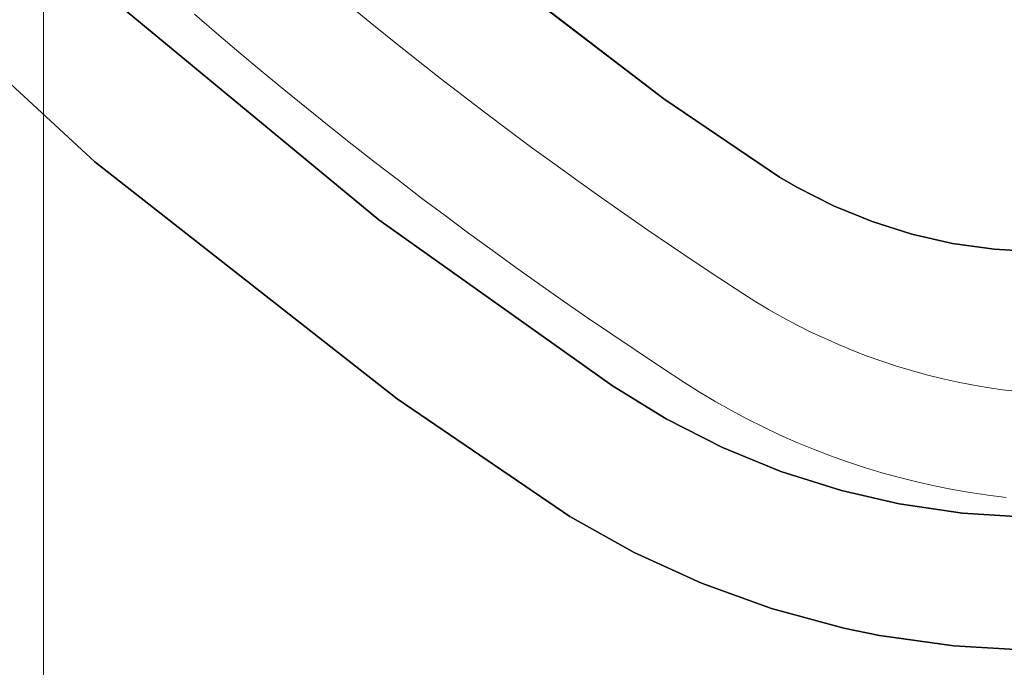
# Model space of a CAD drawing. Header units: inches. Extents: x -412 to -304, y -62 to 18.
# Tile 596 of 656: x -359.898 to -359.315, y -6.335 to -5.952. Entities that reach past the tile are written whole.
import ezdxf

# ---------------------------------------------------------------- set-up
doc = ezdxf.new("R2010")
doc.units = ezdxf.units.IN
doc.header["$LTSCALE"] = 32
doc.header["$MEASUREMENT"] = 0
for name, color, linetype, lineweight in [('Black', 7, 'Continuous', 18), ('DashLine', 7, 'Continuous', 13), ('Drawing', 7, 'Continuous', 18), ('Metal_MP', 7, 'Continuous', 5), ('None', 7, 'Continuous', 18), ('Plastic-MPWireManager', 7, 'Continuous', 25), ('SolidLine', 7, 'Continuous', 15), ('TIMotion-Frame', 7, 'Continuous', 18), ('Wood_1-H', 7, 'Continuous', 13)]:
    doc.layers.add(name, color=color, linetype=linetype, lineweight=lineweight)

# ---------------------------------------------------------------- blocks, each defined once
blk = doc.blocks.new('Group-20')
at = {"layer": 'Black'}
for points in [[(-34.54794, 16.53613, 28.9791), (34.54794, 16.53613, 28.9791), (34.54794, -16.53613, 28.9791), (-34.54794, -16.53613, 28.9791)], [(-34.54794, 16.53613, 27.70079), (34.54794, 16.53613, 27.70079), (34.54794, -16.53613, 27.70079), (-34.54794, -16.53613, 27.70079)]]:
    blk.add_3dface(points, dxfattribs=at)
at = {"layer": 'Wood_1-H'}
for points in [[(-35.96494, 17.95313, 28.99879), (35.96494, 17.95313, 28.99879), (35.96494, -17.95313, 28.99879), (-35.96494, -17.95313, 28.99879)], [(-35.96494, 17.95313, 28.9791), (35.96494, 17.95313, 28.9791), (35.96494, -17.95313, 28.9791), (-35.96494, -17.95313, 28.9791)]]:
    blk.add_3dface(points, dxfattribs=at)
blk = doc.blocks.new('MPHtAdjLegCoverPower (3D)')
at = {"layer": 'Metal_MP'}
for points, invisible_edges in [([(-1.65461, -1.97482, 23.83612), (-1.66858, -2.04513, 23.83612), (-1.72154, -2.00049, 23.83612), (-1.65461, -1.97482, 23.83612)], 15), ([(-1.65461, -1.97482, 2.26132), (-1.66858, -2.04513, 2.26132), (-1.72154, -2.00049, 2.26132), (-1.65461, -1.97482, 2.26132)], 15), ([(-1.65461, -1.97482, 23.83612), (-1.64165, -1.98567, 23.83612), (-1.66858, -2.04513, 23.83612), (-1.65461, -1.97482, 23.83612)], 14), ([(-1.65461, -1.97482, 2.26132), (-1.64165, -1.98567, 2.26132), (-1.66858, -2.04513, 2.26132), (-1.65461, -1.97482, 2.26132)], 14), ([(-1.64165, -1.98567, 23.83612), (-1.62862, -1.99644, 23.83612), (-1.66858, -2.04513, 23.83612), (-1.64165, -1.98567, 23.83612)], 14), ([(-1.64165, -1.98567, 2.26132), (-1.62862, -1.99644, 2.26132), (-1.66858, -2.04513, 2.26132), (-1.64165, -1.98567, 2.26132)], 14), ([(-1.62862, -1.99644, 23.83612), (-1.61552, -2.00712, 23.83612), (-1.66858, -2.04513, 23.83612), (-1.62862, -1.99644, 23.83612)], 14), ([(-1.62862, -1.99644, 2.26132), (-1.61552, -2.00712, 2.26132), (-1.66858, -2.04513, 2.26132), (-1.62862, -1.99644, 2.26132)], 14), ([(-1.69521, -2.02299, 23.83612), (-1.70841, -2.01178, 23.83612), (-1.72154, -2.00049, 23.83612), (-1.69521, -2.02299, 23.83612)], 12), ([(-1.66858, -2.04513, 23.83612), (-1.69521, -2.02299, 23.83612), (-1.72154, -2.00049, 23.83612), (-1.66858, -2.04513, 23.83612)], 15), ([(-1.69521, -2.02299, 2.26132), (-1.70841, -2.01178, 2.26132), (-1.72154, -2.00049, 2.26132), (-1.69521, -2.02299, 2.26132)], 12), ([(-1.66858, -2.04513, 2.26132), (-1.69521, -2.02299, 2.26132), (-1.72154, -2.00049, 2.26132), (-1.66858, -2.04513, 2.26132)], 15), ([(-1.61552, -2.00712, 23.83612), (-1.60235, -2.01771, 23.83612), (-1.66858, -2.04513, 23.83612), (-1.61552, -2.00712, 23.83612)], 14), ([(-1.61552, -2.00712, 2.26132), (-1.60235, -2.01771, 2.26132), (-1.66858, -2.04513, 2.26132), (-1.61552, -2.00712, 2.26132)], 14), ([(-1.60235, -2.01771, 23.83612), (-1.6281, -2.07769, 23.83612), (-1.66858, -2.04513, 23.83612), (-1.60235, -2.01771, 23.83612)], 15), ([(-1.60235, -2.01771, 2.26132), (-1.6281, -2.07769, 2.26132), (-1.66858, -2.04513, 2.26132), (-1.60235, -2.01771, 2.26132)], 15), ([(-1.60235, -2.01771, 23.83612), (-1.5891, -2.02822, 23.83612), (-1.6281, -2.07769, 23.83612), (-1.60235, -2.01771, 23.83612)], 14), ([(-1.60235, -2.01771, 2.26132), (-1.5891, -2.02822, 2.26132), (-1.6281, -2.07769, 2.26132), (-1.60235, -2.01771, 2.26132)], 14), ([(-1.66858, -2.04513, 23.83612), (-1.68193, -2.0341, 23.83612), (-1.69521, -2.02299, 23.83612), (-1.66858, -2.04513, 23.83612)], 12), ([(-1.66858, -2.04513, 2.26132), (-1.68193, -2.0341, 2.26132), (-1.69521, -2.02299, 2.26132), (-1.66858, -2.04513, 2.26132)], 12), ([(-1.5891, -2.02822, 23.83612), (-1.5758, -2.03864, 23.83612), (-1.6281, -2.07769, 23.83612), (-1.5891, -2.02822, 23.83612)], 14), ([(-1.5891, -2.02822, 2.26132), (-1.5758, -2.03864, 2.26132), (-1.6281, -2.07769, 2.26132), (-1.5891, -2.02822, 2.26132)], 14), ([(-1.5758, -2.03864, 23.83612), (-1.58699, -2.10945, 23.83612), (-1.6281, -2.07769, 23.83612), (-1.5758, -2.03864, 23.83612)], 15), ([(-1.5758, -2.03864, 2.26132), (-1.58699, -2.10945, 2.26132), (-1.6281, -2.07769, 2.26132), (-1.5758, -2.03864, 2.26132)], 15), ([(-1.5758, -2.03864, 23.83612), (-1.56242, -2.04898, 23.83612), (-1.58699, -2.10945, 23.83612), (-1.5758, -2.03864, 23.83612)], 14), ([(-1.5758, -2.03864, 2.26132), (-1.56242, -2.04898, 2.26132), (-1.58699, -2.10945, 2.26132), (-1.5758, -2.03864, 2.26132)], 14), ([(-1.64167, -2.06692, 23.83612), (-1.65516, -2.05607, 23.83612), (-1.66858, -2.04513, 23.83612), (-1.64167, -2.06692, 23.83612)], 12), ([(-1.6281, -2.07769, 23.83612), (-1.64167, -2.06692, 23.83612), (-1.66858, -2.04513, 23.83612), (-1.6281, -2.07769, 23.83612)], 14), ([(-1.64167, -2.06692, 2.26132), (-1.65516, -2.05607, 2.26132), (-1.66858, -2.04513, 2.26132), (-1.64167, -2.06692, 2.26132)], 12), ([(-1.6281, -2.07769, 2.26132), (-1.64167, -2.06692, 2.26132), (-1.66858, -2.04513, 2.26132), (-1.6281, -2.07769, 2.26132)], 14), ([(-1.56242, -2.04898, 23.83612), (-1.54898, -2.05922, 23.83612), (-1.58699, -2.10945, 23.83612), (-1.56242, -2.04898, 23.83612)], 14), ([(-1.56242, -2.04898, 2.26132), (-1.54898, -2.05922, 2.26132), (-1.58699, -2.10945, 2.26132), (-1.56242, -2.04898, 2.26132)], 14), ([(-1.54898, -2.05922, 23.83612), (-1.53546, -2.06938, 23.83612), (-1.58699, -2.10945, 23.83612), (-1.54898, -2.05922, 23.83612)], 14), ([(-1.54898, -2.05922, 2.26132), (-1.53546, -2.06938, 2.26132), (-1.58699, -2.10945, 2.26132), (-1.54898, -2.05922, 2.26132)], 14), ([(-1.53546, -2.06938, 23.83612), (-1.52189, -2.07945, 23.83612), (-1.58699, -2.10945, 23.83612), (-1.53546, -2.06938, 23.83612)], 14), ([(-1.53546, -2.06938, 2.26132), (-1.52189, -2.07945, 2.26132), (-1.58699, -2.10945, 2.26132), (-1.53546, -2.06938, 2.26132)], 14), ([(-1.60077, -2.09895, 23.83612), (-1.61447, -2.08836, 23.83612), (-1.6281, -2.07769, 23.83612), (-1.60077, -2.09895, 23.83612)], 12), ([(-1.58699, -2.10945, 23.83612), (-1.60077, -2.09895, 23.83612), (-1.6281, -2.07769, 23.83612), (-1.58699, -2.10945, 23.83612)], 14), ([(-1.60077, -2.09895, 2.26132), (-1.61447, -2.08836, 2.26132), (-1.6281, -2.07769, 2.26132), (-1.60077, -2.09895, 2.26132)], 12), ([(-1.58699, -2.10945, 2.26132), (-1.60077, -2.09895, 2.26132), (-1.6281, -2.07769, 2.26132), (-1.58699, -2.10945, 2.26132)], 14), ([(-1.52189, -2.07945, 23.83612), (-1.54527, -2.14039, 23.83612), (-1.58699, -2.10945, 23.83612), (-1.52189, -2.07945, 23.83612)], 15), ([(-1.52189, -2.07945, 2.26132), (-1.54527, -2.14039, 2.26132), (-1.58699, -2.10945, 2.26132), (-1.52189, -2.07945, 2.26132)], 15), ([(-1.52189, -2.07945, 23.83612), (-1.50824, -2.08943, 23.83612), (-1.54527, -2.14039, 23.83612), (-1.52189, -2.07945, 23.83612)], 14), ([(-1.52189, -2.07945, 2.26132), (-1.50824, -2.08943, 2.26132), (-1.54527, -2.14039, 2.26132), (-1.52189, -2.07945, 2.26132)], 14), ([(-1.50824, -2.08943, 23.83612), (-1.49454, -2.09932, 23.83612), (-1.54527, -2.14039, 23.83612), (-1.50824, -2.08943, 23.83612)], 14), ([(-1.50824, -2.08943, 2.26132), (-1.49454, -2.09932, 2.26132), (-1.54527, -2.14039, 2.26132), (-1.50824, -2.08943, 2.26132)], 14), ([(-1.49454, -2.09932, 23.83612), (-1.51712, -2.16056, 23.83612), (-1.54527, -2.14039, 23.83612), (-1.49454, -2.09932, 23.83612)], 15), ([(-1.49454, -2.09932, 2.26132), (-1.51712, -2.16056, 2.26132), (-1.54527, -2.14039, 2.26132), (-1.49454, -2.09932, 2.26132)], 15), ([(-1.49454, -2.09932, 23.83612), (-1.48076, -2.10912, 23.83612), (-1.51712, -2.16056, 23.83612), (-1.49454, -2.09932, 23.83612)], 14), ([(-1.49454, -2.09932, 2.26132), (-1.48076, -2.10912, 2.26132), (-1.51712, -2.16056, 2.26132), (-1.49454, -2.09932, 2.26132)], 14), ([(-1.55925, -2.13017, 23.83612), (-1.57315, -2.11985, 23.83612), (-1.58699, -2.10945, 23.83612), (-1.55925, -2.13017, 23.83612)], 12), ([(-1.54527, -2.14039, 23.83612), (-1.55925, -2.13017, 23.83612), (-1.58699, -2.10945, 23.83612), (-1.54527, -2.14039, 23.83612)], 14), ([(-1.55925, -2.13017, 2.26132), (-1.57315, -2.11985, 2.26132), (-1.58699, -2.10945, 2.26132), (-1.55925, -2.13017, 2.26132)], 12), ([(-1.54527, -2.14039, 2.26132), (-1.55925, -2.13017, 2.26132), (-1.58699, -2.10945, 2.26132), (-1.54527, -2.14039, 2.26132)], 14), ([(-1.48076, -2.10912, 23.83612), (-1.46693, -2.11883, 23.83612), (-1.51712, -2.16056, 23.83612), (-1.48076, -2.10912, 23.83612)], 14), ([(-1.48076, -2.10912, 2.26132), (-1.46693, -2.11883, 2.26132), (-1.51712, -2.16056, 2.26132), (-1.48076, -2.10912, 2.26132)], 14), ([(-1.46693, -2.11883, 23.83612), (-1.45303, -2.12845, 23.83612), (-1.51712, -2.16056, 23.83612), (-1.46693, -2.11883, 23.83612)], 14), ([(-1.46693, -2.11883, 2.26132), (-1.45303, -2.12845, 2.26132), (-1.51712, -2.16056, 2.26132), (-1.46693, -2.11883, 2.26132)], 14), ([(-1.45303, -2.12845, 23.83612), (-1.46004, -2.19979, 23.83612), (-1.51712, -2.16056, 23.83612), (-1.45303, -2.12845, 23.83612)], 15), ([(-1.45303, -2.12845, 2.26132), (-1.46004, -2.19979, 2.26132), (-1.51712, -2.16056, 2.26132), (-1.45303, -2.12845, 2.26132)], 15), ([(-1.45303, -2.12845, 23.83612), (-1.43907, -2.13798, 23.83612), (-1.46004, -2.19979, 23.83612), (-1.45303, -2.12845, 23.83612)], 14), ([(-1.45303, -2.12845, 2.26132), (-1.43907, -2.13798, 2.26132), (-1.46004, -2.19979, 2.26132), (-1.45303, -2.12845, 2.26132)], 14), ([(-1.43907, -2.13798, 23.83612), (-1.42504, -2.14742, 23.83612), (-1.46004, -2.19979, 23.83612), (-1.43907, -2.13798, 23.83612)], 14), ([(-1.43907, -2.13798, 2.26132), (-1.42504, -2.14742, 2.26132), (-1.46004, -2.19979, 2.26132), (-1.43907, -2.13798, 2.26132)], 14), ([(-1.51712, -2.16056, 23.83612), (-1.53123, -2.15052, 23.83612), (-1.54527, -2.14039, 23.83612), (-1.51712, -2.16056, 23.83612)], 12), ([(-1.51712, -2.16056, 2.26132), (-1.53123, -2.15052, 2.26132), (-1.54527, -2.14039, 2.26132), (-1.51712, -2.16056, 2.26132)], 12), ([(-1.42504, -2.14742, 23.83612), (-1.41096, -2.15676, 23.83612), (-1.46004, -2.19979, 23.83612), (-1.42504, -2.14742, 23.83612)], 14), ([(-1.42504, -2.14742, 2.26132), (-1.41096, -2.15676, 2.26132), (-1.46004, -2.19979, 2.26132), (-1.42504, -2.14742, 2.26132)], 14), ([(-1.41096, -2.15676, 23.83612), (-1.42205, -2.22458, 23.83612), (-1.46004, -2.19979, 23.83612), (-1.41096, -2.15676, 23.83612)], 15), ([(-1.41096, -2.15676, 2.26132), (-1.42205, -2.22458, 2.26132), (-1.46004, -2.19979, 2.26132), (-1.41096, -2.15676, 2.26132)], 15), ([(-1.41096, -2.15676, 23.83612), (-1.39681, -2.16602, 23.83612), (-1.42205, -2.22458, 23.83612), (-1.41096, -2.15676, 23.83612)], 14), ([(-1.41096, -2.15676, 2.26132), (-1.39681, -2.16602, 2.26132), (-1.42205, -2.22458, 2.26132), (-1.41096, -2.15676, 2.26132)], 14), ([(-1.48871, -2.18037, 23.83612), (-1.50295, -2.17051, 23.83612), (-1.51712, -2.16056, 23.83612), (-1.48871, -2.18037, 23.83612)], 12), ([(-1.46004, -2.19979, 23.83612), (-1.48871, -2.18037, 23.83612), (-1.51712, -2.16056, 23.83612), (-1.46004, -2.19979, 23.83612)], 15), ([(-1.48871, -2.18037, 2.26132), (-1.50295, -2.17051, 2.26132), (-1.51712, -2.16056, 2.26132), (-1.48871, -2.18037, 2.26132)], 12), ([(-1.46004, -2.19979, 2.26132), (-1.48871, -2.18037, 2.26132), (-1.51712, -2.16056, 2.26132), (-1.46004, -2.19979, 2.26132)], 15), ([(-1.39681, -2.16602, 23.83612), (-1.38905, -2.17092, 23.83612), (-1.42205, -2.22458, 23.83612), (-1.39681, -2.16602, 23.83612)], 14), ([(-1.39681, -2.16602, 2.26132), (-1.38905, -2.17092, 2.26132), (-1.42205, -2.22458, 2.26132), (-1.39681, -2.16602, 2.26132)], 14), ([(-1.38905, -2.17092, 23.83612), (-1.38117, -2.17563, 23.83612), (-1.42205, -2.22458, 23.83612), (-1.38905, -2.17092, 23.83612)], 14), ([(-1.38905, -2.17092, 2.26132), (-1.38117, -2.17563, 2.26132), (-1.42205, -2.22458, 2.26132), (-1.38905, -2.17092, 2.26132)], 14), ([(-1.38117, -2.17563, 23.83612), (-1.37318, -2.18015, 23.83612), (-1.42205, -2.22458, 23.83612), (-1.38117, -2.17563, 23.83612)], 14), ([(-1.38117, -2.17563, 2.26132), (-1.37318, -2.18015, 2.26132), (-1.42205, -2.22458, 2.26132), (-1.38117, -2.17563, 2.26132)], 14), ([(-1.37318, -2.18015, 23.83612), (-1.38447, -2.24522, 23.83612), (-1.42205, -2.22458, 23.83612), (-1.37318, -2.18015, 23.83612)], 15), ([(-1.37318, -2.18015, 2.26132), (-1.38447, -2.24522, 2.26132), (-1.42205, -2.22458, 2.26132), (-1.37318, -2.18015, 2.26132)], 15), ([(-1.37318, -2.18015, 23.83612), (-1.36509, -2.18447, 23.83612), (-1.38447, -2.24522, 23.83612), (-1.37318, -2.18015, 23.83612)], 14), ([(-1.37318, -2.18015, 2.26132), (-1.36509, -2.18447, 2.26132), (-1.38447, -2.24522, 2.26132), (-1.37318, -2.18015, 2.26132)], 14), ([(-1.46004, -2.19979, 23.83612), (-1.47441, -2.19013, 23.83612), (-1.48871, -2.18037, 23.83612), (-1.46004, -2.19979, 23.83612)], 12), ([(-1.46004, -2.19979, 2.26132), (-1.47441, -2.19013, 2.26132), (-1.48871, -2.18037, 2.26132), (-1.46004, -2.19979, 2.26132)], 12), ([(-1.36509, -2.18447, 23.83612), (-1.35688, -2.18859, 23.83612), (-1.38447, -2.24522, 23.83612), (-1.36509, -2.18447, 23.83612)], 14), ([(-1.36509, -2.18447, 2.26132), (-1.35688, -2.18859, 2.26132), (-1.38447, -2.24522, 2.26132), (-1.36509, -2.18447, 2.26132)], 14), ([(-1.35688, -2.18859, 23.83612), (-1.34858, -2.19251, 23.83612), (-1.38447, -2.24522, 23.83612), (-1.35688, -2.18859, 23.83612)], 14), ([(-1.35688, -2.18859, 2.26132), (-1.34858, -2.19251, 2.26132), (-1.38447, -2.24522, 2.26132), (-1.35688, -2.18859, 2.26132)], 14), ([(-1.34858, -2.19251, 23.83612), (-1.34019, -2.19622, 23.83612), (-1.38447, -2.24522, 23.83612), (-1.34858, -2.19251, 23.83612)], 14), ([(-1.34858, -2.19251, 2.26132), (-1.34019, -2.19622, 2.26132), (-1.38447, -2.24522, 2.26132), (-1.34858, -2.19251, 2.26132)], 14), ([(-1.34019, -2.19622, 23.83612), (-1.34503, -2.26209, 23.83612), (-1.38447, -2.24522, 23.83612), (-1.34019, -2.19622, 23.83612)], 15), ([(-1.34019, -2.19622, 2.26132), (-1.34503, -2.26209, 2.26132), (-1.38447, -2.24522, 2.26132), (-1.34019, -2.19622, 2.26132)], 15), ([(-1.34019, -2.19622, 23.83612), (-1.3317, -2.19973, 23.83612), (-1.34503, -2.26209, 23.83612), (-1.34019, -2.19622, 23.83612)], 14), ([(-1.34019, -2.19622, 2.26132), (-1.3317, -2.19973, 2.26132), (-1.34503, -2.26209, 2.26132), (-1.34019, -2.19622, 2.26132)], 14), ([(-1.42205, -2.22458, 23.83612), (-1.44561, -2.20937, 23.83612), (-1.46004, -2.19979, 23.83612), (-1.42205, -2.22458, 23.83612)], 13), ([(-1.42205, -2.22458, 2.26132), (-1.44561, -2.20937, 2.26132), (-1.46004, -2.19979, 2.26132), (-1.42205, -2.22458, 2.26132)], 13), ([(-1.3317, -2.19973, 23.83612), (-1.32314, -2.20303, 23.83612), (-1.34503, -2.26209, 23.83612), (-1.3317, -2.19973, 23.83612)], 14), ([(-1.3317, -2.19973, 2.26132), (-1.32314, -2.20303, 2.26132), (-1.34503, -2.26209, 2.26132), (-1.3317, -2.19973, 2.26132)], 14), ([(-1.32314, -2.20303, 23.83612), (-1.31449, -2.20611, 23.83612), (-1.34503, -2.26209, 23.83612), (-1.32314, -2.20303, 23.83612)], 14), ([(-1.32314, -2.20303, 2.26132), (-1.31449, -2.20611, 2.26132), (-1.34503, -2.26209, 2.26132), (-1.32314, -2.20303, 2.26132)], 14), ([(-1.31449, -2.20611, 23.83612), (-1.30577, -2.20898, 23.83612), (-1.34503, -2.26209, 23.83612), (-1.31449, -2.20611, 23.83612)], 14), ([(-1.31449, -2.20611, 2.26132), (-1.30577, -2.20898, 2.26132), (-1.34503, -2.26209, 2.26132), (-1.31449, -2.20611, 2.26132)], 14), ([(-1.30577, -2.20898, 23.83612), (-1.30414, -2.27501, 23.83612), (-1.34503, -2.26209, 23.83612), (-1.30577, -2.20898, 23.83612)], 15), ([(-1.30577, -2.20898, 2.26132), (-1.30414, -2.27501, 2.26132), (-1.34503, -2.26209, 2.26132), (-1.30577, -2.20898, 2.26132)], 15), ([(-1.30577, -2.20898, 23.83612), (-1.29698, -2.21164, 23.83612), (-1.30414, -2.27501, 23.83612), (-1.30577, -2.20898, 23.83612)], 14), ([(-1.30577, -2.20898, 2.26132), (-1.29698, -2.21164, 2.26132), (-1.30414, -2.27501, 2.26132), (-1.30577, -2.20898, 2.26132)], 14), ([(-1.42205, -2.22458, 23.83612), (-1.43112, -2.21884, 23.83612), (-1.44561, -2.20937, 23.83612), (-1.42205, -2.22458, 23.83612)], 12), ([(-1.42205, -2.22458, 2.26132), (-1.43112, -2.21884, 2.26132), (-1.44561, -2.20937, 2.26132), (-1.42205, -2.22458, 2.26132)], 12), ([(-1.29698, -2.21164, 23.83612), (-1.28814, -2.21408, 23.83612), (-1.30414, -2.27501, 23.83612), (-1.29698, -2.21164, 23.83612)], 14), ([(-1.29698, -2.21164, 2.26132), (-1.28814, -2.21408, 2.26132), (-1.30414, -2.27501, 2.26132), (-1.29698, -2.21164, 2.26132)], 14), ([(-1.28814, -2.21408, 23.83612), (-1.27923, -2.2163, 23.83612), (-1.30414, -2.27501, 23.83612), (-1.28814, -2.21408, 23.83612)], 14), ([(-1.28814, -2.21408, 2.26132), (-1.27923, -2.2163, 2.26132), (-1.30414, -2.27501, 2.26132), (-1.28814, -2.21408, 2.26132)], 14), ([(-1.27923, -2.2163, 23.83612), (-1.27027, -2.21831, 23.83612), (-1.30414, -2.27501, 23.83612), (-1.27923, -2.2163, 23.83612)], 14), ([(-1.27923, -2.2163, 2.26132), (-1.27027, -2.21831, 2.26132), (-1.30414, -2.27501, 2.26132), (-1.27923, -2.2163, 2.26132)], 14), ([(-1.27027, -2.21831, 23.83612), (-1.27275, -2.28203, 23.83612), (-1.30414, -2.27501, 23.83612), (-1.27027, -2.21831, 23.83612)], 15), ([(-1.27027, -2.21831, 2.26132), (-1.27275, -2.28203, 2.26132), (-1.30414, -2.27501, 2.26132), (-1.27027, -2.21831, 2.26132)], 15), ([(-1.27027, -2.21831, 23.83612), (-1.26127, -2.22009, 23.83612), (-1.27275, -2.28203, 23.83612), (-1.27027, -2.21831, 23.83612)], 14), ([(-1.27027, -2.21831, 2.26132), (-1.26127, -2.22009, 2.26132), (-1.27275, -2.28203, 2.26132), (-1.27027, -2.21831, 2.26132)], 14), ([(-1.26127, -2.22009, 23.83612), (-1.25222, -2.22165, 23.83612), (-1.27275, -2.28203, 23.83612), (-1.26127, -2.22009, 23.83612)], 14), ([(-1.26127, -2.22009, 2.26132), (-1.25222, -2.22165, 2.26132), (-1.27275, -2.28203, 2.26132), (-1.26127, -2.22009, 2.26132)], 14), ([(-1.40351, -2.23536, 23.83612), (-1.41285, -2.23008, 23.83612), (-1.42205, -2.22458, 23.83612), (-1.40351, -2.23536, 23.83612)], 12), ([(-1.38447, -2.24522, 23.83612), (-1.40351, -2.23536, 23.83612), (-1.42205, -2.22458, 23.83612), (-1.38447, -2.24522, 23.83612)], 15), ([(-1.40351, -2.23536, 2.26132), (-1.41285, -2.23008, 2.26132), (-1.42205, -2.22458, 2.26132), (-1.40351, -2.23536, 2.26132)], 12), ([(-1.38447, -2.24522, 2.26132), (-1.40351, -2.23536, 2.26132), (-1.42205, -2.22458, 2.26132), (-1.38447, -2.24522, 2.26132)], 15), ([(-1.25222, -2.22165, 23.83612), (-1.24314, -2.22299, 23.83612), (-1.27275, -2.28203, 23.83612), (-1.25222, -2.22165, 23.83612)], 14), ([(-1.25222, -2.22165, 2.26132), (-1.24314, -2.22299, 2.26132), (-1.27275, -2.28203, 2.26132), (-1.25222, -2.22165, 2.26132)], 14), ([(-1.24314, -2.22299, 23.83612), (-1.23403, -2.22411, 23.83612), (-1.27275, -2.28203, 23.83612), (-1.24314, -2.22299, 23.83612)], 14), ([(-1.24314, -2.22299, 2.26132), (-1.23403, -2.22411, 2.26132), (-1.27275, -2.28203, 2.26132), (-1.24314, -2.22299, 2.26132)], 14), ([(-1.23403, -2.22411, 23.83612), (-1.20884, -2.28906, 23.83612), (-1.27275, -2.28203, 23.83612), (-1.23403, -2.22411, 23.83612)], 15), ([(-1.23403, -2.22411, 2.26132), (-1.20884, -2.28906, 2.26132), (-1.27275, -2.28203, 2.26132), (-1.23403, -2.22411, 2.26132)], 15), ([(-1.38447, -2.24522, 23.83612), (-1.39405, -2.24041, 23.83612), (-1.40351, -2.23536, 23.83612), (-1.38447, -2.24522, 23.83612)], 12), ([(-1.38447, -2.24522, 2.26132), (-1.39405, -2.24041, 2.26132), (-1.40351, -2.23536, 2.26132), (-1.38447, -2.24522, 2.26132)], 12), ([(-1.36496, -2.25414, 23.83612), (-1.37477, -2.2498, 23.83612), (-1.38447, -2.24522, 23.83612), (-1.36496, -2.25414, 23.83612)], 12), ([(-1.34503, -2.26209, 23.83612), (-1.36496, -2.25414, 23.83612), (-1.38447, -2.24522, 23.83612), (-1.34503, -2.26209, 23.83612)], 15), ([(-1.36496, -2.25414, 2.26132), (-1.37477, -2.2498, 2.26132), (-1.38447, -2.24522, 2.26132), (-1.36496, -2.25414, 2.26132)], 12), ([(-1.34503, -2.26209, 2.26132), (-1.36496, -2.25414, 2.26132), (-1.38447, -2.24522, 2.26132), (-1.34503, -2.26209, 2.26132)], 15), ([(-1.34503, -2.26209, 23.83612), (-1.35504, -2.25824, 23.83612), (-1.36496, -2.25414, 23.83612), (-1.34503, -2.26209, 23.83612)], 12), ([(-1.34503, -2.26209, 2.26132), (-1.35504, -2.25824, 2.26132), (-1.36496, -2.25414, 2.26132), (-1.34503, -2.26209, 2.26132)], 12), ([(-1.32475, -2.26905, 23.83612), (-1.33493, -2.26569, 23.83612), (-1.34503, -2.26209, 23.83612), (-1.32475, -2.26905, 23.83612)], 12), ([(-1.30414, -2.27501, 23.83612), (-1.32475, -2.26905, 23.83612), (-1.34503, -2.26209, 23.83612), (-1.30414, -2.27501, 23.83612)], 15), ([(-1.32475, -2.26905, 2.26132), (-1.33493, -2.26569, 2.26132), (-1.34503, -2.26209, 2.26132), (-1.32475, -2.26905, 2.26132)], 12), ([(-1.30414, -2.27501, 2.26132), (-1.32475, -2.26905, 2.26132), (-1.34503, -2.26209, 2.26132), (-1.30414, -2.27501, 2.26132)], 15), ([(-1.30414, -2.27501, 23.83612), (-1.31448, -2.27215, 23.83612), (-1.32475, -2.26905, 23.83612), (-1.30414, -2.27501, 23.83612)], 12), ([(-1.30414, -2.27501, 2.26132), (-1.31448, -2.27215, 2.26132), (-1.32475, -2.26905, 2.26132), (-1.30414, -2.27501, 2.26132)], 12), ([(-1.28327, -2.27995, 23.83612), (-1.29373, -2.2776, 23.83612), (-1.30414, -2.27501, 23.83612), (-1.28327, -2.27995, 23.83612)], 12), ([(-1.27275, -2.28203, 23.83612), (-1.28327, -2.27995, 23.83612), (-1.30414, -2.27501, 23.83612), (-1.27275, -2.28203, 23.83612)], 14), ([(-1.28327, -2.27995, 2.26132), (-1.29373, -2.2776, 2.26132), (-1.30414, -2.27501, 2.26132), (-1.28327, -2.27995, 2.26132)], 12), ([(-1.27275, -2.28203, 2.26132), (-1.28327, -2.27995, 2.26132), (-1.30414, -2.27501, 2.26132), (-1.27275, -2.28203, 2.26132)], 14), ([(-1.25157, -2.28542, 23.83612), (-1.26218, -2.28385, 23.83612), (-1.27275, -2.28203, 23.83612), (-1.25157, -2.28542, 23.83612)], 12), ([(-1.24092, -2.28672, 23.83612), (-1.25157, -2.28542, 23.83612), (-1.27275, -2.28203, 23.83612), (-1.24092, -2.28672, 23.83612)], 14), ([(-1.20884, -2.28906, 23.83612), (-1.24092, -2.28672, 23.83612), (-1.27275, -2.28203, 23.83612), (-1.20884, -2.28906, 23.83612)], 15), ([(-1.25157, -2.28542, 2.26132), (-1.26218, -2.28385, 2.26132), (-1.27275, -2.28203, 2.26132), (-1.25157, -2.28542, 2.26132)], 12), ([(-1.24092, -2.28672, 2.26132), (-1.25157, -2.28542, 2.26132), (-1.27275, -2.28203, 2.26132), (-1.24092, -2.28672, 2.26132)], 14), ([(-1.20884, -2.28906, 2.26132), (-1.24092, -2.28672, 2.26132), (-1.27275, -2.28203, 2.26132), (-1.20884, -2.28906, 2.26132)], 15)]:
    blk.add_3dface(points, dxfattribs=dict(at, invisible_edges=invisible_edges))
for points in [[(-1.61552, -2.00712, 2.26132), (-1.61552, -2.00712, 23.83612), (-1.62862, -1.99644, 23.83612), (-1.62862, -1.99644, 2.26132)], [(-1.72154, -2.00049, 2.26132), (-1.72154, -2.00049, 23.83612), (-1.70841, -2.01178, 23.83612), (-1.70841, -2.01178, 2.26132)], [(-1.60235, -2.01771, 2.26132), (-1.60235, -2.01771, 23.83612), (-1.61552, -2.00712, 23.83612), (-1.61552, -2.00712, 2.26132)], [(-1.70841, -2.01178, 2.26132), (-1.70841, -2.01178, 23.83612), (-1.69521, -2.02299, 23.83612), (-1.69521, -2.02299, 2.26132)], [(-1.5891, -2.02822, 2.26132), (-1.5891, -2.02822, 23.83612), (-1.60235, -2.01771, 23.83612), (-1.60235, -2.01771, 2.26132)], [(-1.69521, -2.02299, 2.26132), (-1.69521, -2.02299, 23.83612), (-1.68193, -2.0341, 23.83612), (-1.68193, -2.0341, 2.26132)], [(-1.5758, -2.03864, 2.26132), (-1.5758, -2.03864, 23.83612), (-1.5891, -2.02822, 23.83612), (-1.5891, -2.02822, 2.26132)], [(-1.68193, -2.0341, 2.26132), (-1.68193, -2.0341, 23.83612), (-1.66858, -2.04513, 23.83612), (-1.66858, -2.04513, 2.26132)], [(-1.56242, -2.04898, 2.26132), (-1.56242, -2.04898, 23.83612), (-1.5758, -2.03864, 23.83612), (-1.5758, -2.03864, 2.26132)], [(-1.66858, -2.04513, 2.26132), (-1.66858, -2.04513, 23.83612), (-1.65516, -2.05607, 23.83612), (-1.65516, -2.05607, 2.26132)], [(-1.54898, -2.05922, 2.26132), (-1.54898, -2.05922, 23.83612), (-1.56242, -2.04898, 23.83612), (-1.56242, -2.04898, 2.26132)], [(-1.65516, -2.05607, 2.26132), (-1.65516, -2.05607, 23.83612), (-1.64167, -2.06692, 23.83612), (-1.64167, -2.06692, 2.26132)], [(-1.53546, -2.06938, 2.26132), (-1.53546, -2.06938, 23.83612), (-1.54898, -2.05922, 23.83612), (-1.54898, -2.05922, 2.26132)], [(-1.64167, -2.06692, 2.26132), (-1.64167, -2.06692, 23.83612), (-1.6281, -2.07769, 23.83612), (-1.6281, -2.07769, 2.26132)], [(-1.52189, -2.07945, 2.26132), (-1.52189, -2.07945, 23.83612), (-1.53546, -2.06938, 23.83612), (-1.53546, -2.06938, 2.26132)], [(-1.6281, -2.07769, 2.26132), (-1.6281, -2.07769, 23.83612), (-1.61447, -2.08836, 23.83612), (-1.61447, -2.08836, 2.26132)], [(-1.50824, -2.08943, 2.26132), (-1.50824, -2.08943, 23.83612), (-1.52189, -2.07945, 23.83612), (-1.52189, -2.07945, 2.26132)], [(-1.61447, -2.08836, 2.26132), (-1.61447, -2.08836, 23.83612), (-1.60077, -2.09895, 23.83612), (-1.60077, -2.09895, 2.26132)], [(-1.49454, -2.09932, 2.26132), (-1.49454, -2.09932, 23.83612), (-1.50824, -2.08943, 23.83612), (-1.50824, -2.08943, 2.26132)], [(-1.60077, -2.09895, 2.26132), (-1.60077, -2.09895, 23.83612), (-1.58699, -2.10945, 23.83612), (-1.58699, -2.10945, 2.26132)], [(-1.48076, -2.10912, 2.26132), (-1.48076, -2.10912, 23.83612), (-1.49454, -2.09932, 23.83612), (-1.49454, -2.09932, 2.26132)], [(-1.58699, -2.10945, 2.26132), (-1.58699, -2.10945, 23.83612), (-1.57315, -2.11985, 23.83612), (-1.57315, -2.11985, 2.26132)], [(-1.46693, -2.11883, 2.26132), (-1.46693, -2.11883, 23.83612), (-1.48076, -2.10912, 23.83612), (-1.48076, -2.10912, 2.26132)], [(-1.57315, -2.11985, 2.26132), (-1.57315, -2.11985, 23.83612), (-1.55925, -2.13017, 23.83612), (-1.55925, -2.13017, 2.26132)], [(-1.45303, -2.12845, 2.26132), (-1.45303, -2.12845, 23.83612), (-1.46693, -2.11883, 23.83612), (-1.46693, -2.11883, 2.26132)], [(-1.55925, -2.13017, 2.26132), (-1.55925, -2.13017, 23.83612), (-1.54527, -2.14039, 23.83612), (-1.54527, -2.14039, 2.26132)], [(-1.43907, -2.13798, 2.26132), (-1.43907, -2.13798, 23.83612), (-1.45303, -2.12845, 23.83612), (-1.45303, -2.12845, 2.26132)], [(-1.42504, -2.14742, 2.26132), (-1.42504, -2.14742, 23.83612), (-1.43907, -2.13798, 23.83612), (-1.43907, -2.13798, 2.26132)], [(-1.54527, -2.14039, 2.26132), (-1.54527, -2.14039, 23.83612), (-1.53123, -2.15052, 23.83612), (-1.53123, -2.15052, 2.26132)], [(-1.53123, -2.15052, 2.26132), (-1.53123, -2.15052, 23.83612), (-1.51712, -2.16056, 23.83612), (-1.51712, -2.16056, 2.26132)], [(-1.41096, -2.15676, 2.26132), (-1.41096, -2.15676, 23.83612), (-1.42504, -2.14742, 23.83612), (-1.42504, -2.14742, 2.26132)], [(-1.39681, -2.16602, 2.26132), (-1.39681, -2.16602, 23.83612), (-1.41096, -2.15676, 23.83612), (-1.41096, -2.15676, 2.26132)], [(-1.51712, -2.16056, 2.26132), (-1.51712, -2.16056, 23.83612), (-1.50295, -2.17051, 23.83612), (-1.50295, -2.17051, 2.26132)], [(-1.38905, -2.17092, 2.26132), (-1.38905, -2.17092, 23.83612), (-1.39681, -2.16602, 23.83612), (-1.39681, -2.16602, 2.26132)], [(-1.50295, -2.17051, 2.26132), (-1.50295, -2.17051, 23.83612), (-1.48871, -2.18037, 23.83612), (-1.48871, -2.18037, 2.26132)], [(-1.38117, -2.17563, 2.26132), (-1.38117, -2.17563, 23.83612), (-1.38905, -2.17092, 23.83612), (-1.38905, -2.17092, 2.26132)], [(-1.37318, -2.18015, 2.26132), (-1.37318, -2.18015, 23.83612), (-1.38117, -2.17563, 23.83612), (-1.38117, -2.17563, 2.26132)], [(-1.36509, -2.18447, 2.26132), (-1.36509, -2.18447, 23.83612), (-1.37318, -2.18015, 23.83612), (-1.37318, -2.18015, 2.26132)], [(-1.48871, -2.18037, 2.26132), (-1.48871, -2.18037, 23.83612), (-1.47441, -2.19013, 23.83612), (-1.47441, -2.19013, 2.26132)], [(-1.35688, -2.18859, 2.26132), (-1.35688, -2.18859, 23.83612), (-1.36509, -2.18447, 23.83612), (-1.36509, -2.18447, 2.26132)], [(-1.47441, -2.19013, 2.26132), (-1.47441, -2.19013, 23.83612), (-1.46004, -2.19979, 23.83612), (-1.46004, -2.19979, 2.26132)], [(-1.34858, -2.19251, 2.26132), (-1.34858, -2.19251, 23.83612), (-1.35688, -2.18859, 23.83612), (-1.35688, -2.18859, 2.26132)], [(-1.34019, -2.19622, 2.26132), (-1.34019, -2.19622, 23.83612), (-1.34858, -2.19251, 23.83612), (-1.34858, -2.19251, 2.26132)], [(-1.3317, -2.19973, 2.26132), (-1.3317, -2.19973, 23.83612), (-1.34019, -2.19622, 23.83612), (-1.34019, -2.19622, 2.26132)], [(-1.46004, -2.19979, 2.26132), (-1.46004, -2.19979, 23.83612), (-1.44561, -2.20937, 23.83612), (-1.44561, -2.20937, 2.26132)], [(-1.32314, -2.20303, 2.26132), (-1.32314, -2.20303, 23.83612), (-1.3317, -2.19973, 23.83612), (-1.3317, -2.19973, 2.26132)], [(-1.31449, -2.20611, 2.26132), (-1.31449, -2.20611, 23.83612), (-1.32314, -2.20303, 23.83612), (-1.32314, -2.20303, 2.26132)], [(-1.30577, -2.20898, 2.26132), (-1.30577, -2.20898, 23.83612), (-1.31449, -2.20611, 23.83612), (-1.31449, -2.20611, 2.26132)], [(-1.29698, -2.21164, 2.26132), (-1.29698, -2.21164, 23.83612), (-1.30577, -2.20898, 23.83612), (-1.30577, -2.20898, 2.26132)], [(-1.44561, -2.20937, 2.26132), (-1.44561, -2.20937, 23.83612), (-1.43112, -2.21884, 23.83612), (-1.43112, -2.21884, 2.26132)], [(-1.28814, -2.21408, 2.26132), (-1.28814, -2.21408, 23.83612), (-1.29698, -2.21164, 23.83612), (-1.29698, -2.21164, 2.26132)], [(-1.27923, -2.2163, 2.26132), (-1.27923, -2.2163, 23.83612), (-1.28814, -2.21408, 23.83612), (-1.28814, -2.21408, 2.26132)], [(-1.43112, -2.21884, 2.26132), (-1.43112, -2.21884, 23.83612), (-1.42205, -2.22458, 23.83612), (-1.42205, -2.22458, 2.26132)], [(-1.27027, -2.21831, 2.26132), (-1.27027, -2.21831, 23.83612), (-1.27923, -2.2163, 23.83612), (-1.27923, -2.2163, 2.26132)], [(-1.26127, -2.22009, 2.26132), (-1.26127, -2.22009, 23.83612), (-1.27027, -2.21831, 23.83612), (-1.27027, -2.21831, 2.26132)], [(-1.25222, -2.22165, 2.26132), (-1.25222, -2.22165, 23.83612), (-1.26127, -2.22009, 23.83612), (-1.26127, -2.22009, 2.26132)], [(-1.42205, -2.22458, 2.26132), (-1.42205, -2.22458, 23.83612), (-1.41285, -2.23008, 23.83612), (-1.41285, -2.23008, 2.26132)], [(-1.24314, -2.22299, 2.26132), (-1.24314, -2.22299, 23.83612), (-1.25222, -2.22165, 23.83612), (-1.25222, -2.22165, 2.26132)], [(-1.23403, -2.22411, 2.26132), (-1.23403, -2.22411, 23.83612), (-1.24314, -2.22299, 23.83612), (-1.24314, -2.22299, 2.26132)], [(-1.41285, -2.23008, 2.26132), (-1.41285, -2.23008, 23.83612), (-1.40351, -2.23536, 23.83612), (-1.40351, -2.23536, 2.26132)], [(-1.40351, -2.23536, 2.26132), (-1.40351, -2.23536, 23.83612), (-1.39405, -2.24041, 23.83612), (-1.39405, -2.24041, 2.26132)], [(-1.39405, -2.24041, 2.26132), (-1.39405, -2.24041, 23.83612), (-1.38447, -2.24522, 23.83612), (-1.38447, -2.24522, 2.26132)], [(-1.38447, -2.24522, 2.26132), (-1.38447, -2.24522, 23.83612), (-1.37477, -2.2498, 23.83612), (-1.37477, -2.2498, 2.26132)], [(-1.37477, -2.2498, 2.26132), (-1.37477, -2.2498, 23.83612), (-1.36496, -2.25414, 23.83612), (-1.36496, -2.25414, 2.26132)], [(-1.36496, -2.25414, 2.26132), (-1.36496, -2.25414, 23.83612), (-1.35504, -2.25824, 23.83612), (-1.35504, -2.25824, 2.26132)], [(-1.35504, -2.25824, 2.26132), (-1.35504, -2.25824, 23.83612), (-1.34503, -2.26209, 23.83612), (-1.34503, -2.26209, 2.26132)], [(-1.34503, -2.26209, 2.26132), (-1.34503, -2.26209, 23.83612), (-1.33493, -2.26569, 23.83612), (-1.33493, -2.26569, 2.26132)], [(-1.33493, -2.26569, 2.26132), (-1.33493, -2.26569, 23.83612), (-1.32475, -2.26905, 23.83612), (-1.32475, -2.26905, 2.26132)], [(-1.32475, -2.26905, 2.26132), (-1.32475, -2.26905, 23.83612), (-1.31448, -2.27215, 23.83612), (-1.31448, -2.27215, 2.26132)], [(-1.31448, -2.27215, 2.26132), (-1.31448, -2.27215, 23.83612), (-1.30414, -2.27501, 23.83612), (-1.30414, -2.27501, 2.26132)], [(-1.30414, -2.27501, 2.26132), (-1.30414, -2.27501, 23.83612), (-1.29373, -2.2776, 23.83612), (-1.29373, -2.2776, 2.26132)], [(-1.29373, -2.2776, 2.26132), (-1.29373, -2.2776, 23.83612), (-1.28327, -2.27995, 23.83612), (-1.28327, -2.27995, 2.26132)], [(-1.28327, -2.27995, 2.26132), (-1.28327, -2.27995, 23.83612), (-1.27275, -2.28203, 23.83612), (-1.27275, -2.28203, 2.26132)], [(-1.27275, -2.28203, 2.26132), (-1.27275, -2.28203, 23.83612), (-1.26218, -2.28385, 23.83612), (-1.26218, -2.28385, 2.26132)], [(-1.26218, -2.28385, 2.26132), (-1.26218, -2.28385, 23.83612), (-1.25157, -2.28542, 23.83612), (-1.25157, -2.28542, 2.26132)], [(-1.25157, -2.28542, 2.26132), (-1.25157, -2.28542, 23.83612), (-1.24092, -2.28672, 23.83612), (-1.24092, -2.28672, 2.26132)]]:
    blk.add_3dface(points, dxfattribs=at)
at = {"layer": 'Plastic-MPWireManager'}
for points, invisible_edges in [([(-1.94037, -1.94037, 23.9188), (-1.78046, -2.08806, 23.9188), (-1.60858, -1.92404, 23.9188), (-1.76291, -1.7837, 23.9188)], 10), ([(-1.94097, -1.82668, 23.44636), (-1.78317, -1.98102, 23.44636), (-1.78046, -2.08806, 23.44636), (-1.94037, -1.94037, 23.44636)], 10), ([(-1.61226, -2.12243, 23.84006), (-1.78317, -1.98102, 23.84006), (-1.60858, -1.92404, 23.84006), (-1.44367, -2.05067, 23.84006)], 10), ([(-1.44367, -2.05067, 23.9188), (-1.60858, -1.92404, 23.9188), (-1.78046, -2.08806, 23.9188), (-1.60142, -2.22834, 23.9188)], 10), ([(-1.60858, -1.92404, 23.84006), (-1.60858, -1.92404, 23.9188), (-1.44367, -2.05067, 23.9188), (-1.44367, -2.05067, 23.84006)], 5), ([(-1.78046, -2.08806, 23.44636), (-1.78046, -2.08806, 23.9188), (-1.94037, -1.94037, 23.9188), (-1.94037, -1.94037, 23.44636)], 5), ([(-1.78317, -1.98102, 23.44636), (-1.78317, -1.98102, 23.84006), (-1.61226, -2.12243, 23.84006), (-1.61226, -2.12243, 23.44636)], 5), ([(-1.60142, -2.22834, 23.44636), (-1.78046, -2.08806, 23.44636), (-1.78317, -1.98102, 23.44636), (-1.61226, -2.12243, 23.44636)], 10), ([(-1.44367, -2.05067, 23.84006), (-1.4741, -2.22062, 23.84006), (-1.61226, -2.12243, 23.84006)], 9), ([(-1.60142, -2.22834, 23.9188), (-1.49932, -2.298, 23.9188), (-1.37518, -2.09703, 23.9188), (-1.44367, -2.05067, 23.9188)], 10), ([(-1.44367, -2.05067, 23.84006), (-1.37518, -2.09703, 23.84006), (-1.4741, -2.22062, 23.84006)], 10), ([(-1.44367, -2.05067, 23.84006), (-1.44367, -2.05067, 23.9188), (-1.37518, -2.09703, 23.9188), (-1.37518, -2.09703, 23.84006)], 5), ([(-1.60142, -2.22834, 23.44636), (-1.60142, -2.22834, 23.9188), (-1.78046, -2.08806, 23.9188), (-1.78046, -2.08806, 23.44636)], 5), ([(-1.36492, -2.10304, 23.9188), (-1.37518, -2.09703, 23.9188), (-1.49932, -2.298, 23.9188), (-1.46115, -2.31938, 23.9188)], 10), ([(-1.44228, -2.24021, 23.84006), (-1.4741, -2.22062, 23.84006), (-1.37518, -2.09703, 23.84006), (-1.36492, -2.10304, 23.84006)], 10), ([(-1.37518, -2.09703, 23.84006), (-1.37518, -2.09703, 23.9188), (-1.36492, -2.10304, 23.9188), (-1.36492, -2.10304, 23.84006)], 5), ([(-1.46115, -2.31938, 23.9188), (-1.42122, -2.33763, 23.9188), (-1.34307, -2.11412, 23.9188), (-1.36492, -2.10304, 23.9188)], 10), ([(-1.36492, -2.10304, 23.84006), (-1.34307, -2.11412, 23.84006), (-1.40896, -2.25716, 23.84006), (-1.44228, -2.24021, 23.84006)], 10), ([(-1.36492, -2.10304, 23.84006), (-1.36492, -2.10304, 23.9188), (-1.34307, -2.11412, 23.9188), (-1.34307, -2.11412, 23.84006)], 5), ([(-1.42122, -2.33763, 23.9188), (-1.37979, -2.3526, 23.9188), (-1.32032, -2.12341, 23.9188), (-1.34307, -2.11412, 23.9188)], 10), ([(-1.34307, -2.11412, 23.84006), (-1.32032, -2.12341, 23.84006), (-1.37425, -2.27136, 23.84006), (-1.40896, -2.25716, 23.84006)], 10), ([(-1.34307, -2.11412, 23.84006), (-1.34307, -2.11412, 23.9188), (-1.32032, -2.12341, 23.9188), (-1.32032, -2.12341, 23.84006)], 5), ([(-1.61226, -2.12243, 23.44636), (-1.61226, -2.12243, 23.84006), (-1.4741, -2.22062, 23.84006), (-1.4741, -2.22062, 23.44636)], 5), ([(-1.49932, -2.298, 23.44636), (-1.60142, -2.22834, 23.44636), (-1.61226, -2.12243, 23.44636), (-1.4741, -2.22062, 23.44636)], 10), ([(-1.37979, -2.3526, 23.9188), (-1.33713, -2.36414, 23.9188), (-1.2968, -2.13081, 23.9188), (-1.32032, -2.12341, 23.9188)], 10), ([(-1.32032, -2.12341, 23.84006), (-1.2968, -2.13081, 23.84006), (-1.33836, -2.28271, 23.84006), (-1.37425, -2.27136, 23.84006)], 10), ([(-1.32032, -2.12341, 23.84006), (-1.32032, -2.12341, 23.9188), (-1.2968, -2.13081, 23.9188), (-1.2968, -2.13081, 23.84006)], 5), ([(-1.2968, -2.13081, 23.84006), (-1.27266, -2.13627, 23.84006), (-1.30428, -2.29057, 23.84006), (-1.33836, -2.28271, 23.84006)], 10), ([(-1.33713, -2.36414, 23.9188), (-1.31584, -2.36851, 23.9188), (-1.27266, -2.13627, 23.9188), (-1.2968, -2.13081, 23.9188)], 10), ([(-1.2968, -2.13081, 23.84006), (-1.2968, -2.13081, 23.9188), (-1.27266, -2.13627, 23.9188), (-1.27266, -2.13627, 23.84006)], 5), ([(-1.31584, -2.36851, 23.9188), (-1.27185, -2.37475, 23.9188), (-1.24807, -2.13973, 23.9188), (-1.27266, -2.13627, 23.9188)], 10), ([(-1.27266, -2.13627, 23.84006), (-1.24807, -2.13973, 23.84006), (-1.2668, -2.29611, 23.84006), (-1.30428, -2.29057, 23.84006)], 10), ([(-1.27266, -2.13627, 23.84006), (-1.27266, -2.13627, 23.9188), (-1.24807, -2.13973, 23.9188), (-1.24807, -2.13973, 23.84006)], 5), ([(-1.27185, -2.37475, 23.9188), (-1.22734, -2.37732, 23.9188), (-1.2232, -2.14113, 23.9188), (-1.24807, -2.13973, 23.9188)], 10), ([(-1.24807, -2.13973, 23.84006), (-1.2232, -2.14113, 23.84006), (-1.22886, -2.29853, 23.84006), (-1.2668, -2.29611, 23.84006)], 10), ([(-1.24807, -2.13973, 23.84006), (-1.24807, -2.13973, 23.9188), (-1.2232, -2.14113, 23.9188), (-1.2232, -2.14113, 23.84006)], 5), ([(-1.4741, -2.22062, 23.44636), (-1.44228, -2.24021, 23.44636), (-1.49932, -2.298, 23.44636)], 10), ([(-1.4741, -2.22062, 23.44636), (-1.4741, -2.22062, 23.84006), (-1.44228, -2.24021, 23.84006), (-1.44228, -2.24021, 23.44636)], 5), ([(-1.49932, -2.298, 23.44636), (-1.49932, -2.298, 23.9188), (-1.60142, -2.22834, 23.9188), (-1.60142, -2.22834, 23.44636)], 5), ([(-1.44228, -2.24021, 23.44636), (-1.40896, -2.25716, 23.44636), (-1.46115, -2.31938, 23.44636), (-1.49932, -2.298, 23.44636)], 10), ([(-1.44228, -2.24021, 23.44636), (-1.44228, -2.24021, 23.84006), (-1.40896, -2.25716, 23.84006), (-1.40896, -2.25716, 23.44636)], 5), ([(-1.40896, -2.25716, 23.44636), (-1.37425, -2.27136, 23.44636), (-1.42122, -2.33763, 23.44636), (-1.46115, -2.31938, 23.44636)], 10), ([(-1.40896, -2.25716, 23.44636), (-1.40896, -2.25716, 23.84006), (-1.37425, -2.27136, 23.84006), (-1.37425, -2.27136, 23.44636)], 5), ([(-1.37979, -2.3526, 23.44636), (-1.42122, -2.33763, 23.44636), (-1.37425, -2.27136, 23.44636), (-1.33836, -2.28271, 23.44636)], 10), ([(-1.37425, -2.27136, 23.44636), (-1.37425, -2.27136, 23.84006), (-1.33836, -2.28271, 23.84006), (-1.33836, -2.28271, 23.44636)], 5), ([(-1.33713, -2.36414, 23.44636), (-1.37979, -2.3526, 23.44636), (-1.33836, -2.28271, 23.44636), (-1.30428, -2.29057, 23.44636)], 10), ([(-1.33836, -2.28271, 23.44636), (-1.33836, -2.28271, 23.84006), (-1.30428, -2.29057, 23.84006), (-1.30428, -2.29057, 23.44636)], 5), ([(-1.30428, -2.29057, 23.44636), (-1.31584, -2.36851, 23.44636), (-1.33713, -2.36414, 23.44636)], 9), ([(-1.30428, -2.29057, 23.44636), (-1.2668, -2.29611, 23.44636), (-1.27185, -2.37475, 23.44636), (-1.31584, -2.36851, 23.44636)], 10), ([(-1.30428, -2.29057, 23.44636), (-1.30428, -2.29057, 23.84006), (-1.2668, -2.29611, 23.84006), (-1.2668, -2.29611, 23.44636)], 5), ([(-1.2668, -2.29611, 23.44636), (-1.22886, -2.29853, 23.44636), (-1.22734, -2.37732, 23.44636), (-1.27185, -2.37475, 23.44636)], 10), ([(-1.2668, -2.29611, 23.44636), (-1.2668, -2.29611, 23.84006), (-1.22886, -2.29853, 23.84006), (-1.22886, -2.29853, 23.44636)], 5), ([(-1.46115, -2.31938, 23.44636), (-1.46115, -2.31938, 23.9188), (-1.49932, -2.298, 23.9188), (-1.49932, -2.298, 23.44636)], 5), ([(-1.42122, -2.33763, 23.44636), (-1.42122, -2.33763, 23.9188), (-1.46115, -2.31938, 23.9188), (-1.46115, -2.31938, 23.44636)], 5), ([(-1.37979, -2.3526, 23.44636), (-1.37979, -2.3526, 23.9188), (-1.42122, -2.33763, 23.9188), (-1.42122, -2.33763, 23.44636)], 5), ([(-1.33713, -2.36414, 23.44636), (-1.33713, -2.36414, 23.9188), (-1.37979, -2.3526, 23.9188), (-1.37979, -2.3526, 23.44636)], 5), ([(-1.31584, -2.36851, 23.44636), (-1.31584, -2.36851, 23.9188), (-1.33713, -2.36414, 23.9188), (-1.33713, -2.36414, 23.44636)], 5), ([(-1.27185, -2.37475, 23.44636), (-1.27185, -2.37475, 23.9188), (-1.31584, -2.36851, 23.9188), (-1.31584, -2.36851, 23.44636)], 5), ([(-1.22734, -2.37732, 23.44636), (-1.22734, -2.37732, 23.9188), (-1.27185, -2.37475, 23.9188), (-1.27185, -2.37475, 23.44636)], 5)]:
    blk.add_3dface(points, dxfattribs=dict(at, invisible_edges=invisible_edges))
blk = doc.blocks.new('TL9-Upper (3D)')
at = {"layer": 'TIMotion-Frame', "invisible_edges": 8}
blk.add_3dface([(1.83073, 5.62992, -2.12598), (1.83071, -1.33858, -2.12598), (1.81092, -1.33858, -2.12598), (1.81092, 5.49213, -2.12598)], dxfattribs=at)
at = {"layer": 'TIMotion-Frame'}
for points in [[(-1.81112, -1.33858, -2.28346), (-1.81112, 5.49213, -2.28346), (1.81092, 5.49213, -2.28346), (1.81092, -1.33858, -2.28346)], [(1.81092, 5.49213, -2.28346), (1.81092, 5.49213, -2.12598), (1.81092, -1.33858, -2.12598), (1.81092, -1.33858, -2.28346)], [(-2.06693, -1.0315, -0.29528), (2.06693, -1.0315, -0.29528), (2.06693, 5.15748, -0.29528), (-2.06693, 5.15748, -0.29528)]]:
    blk.add_3dface(points, dxfattribs=at)
blk = doc.blocks.new('TEK04-Frame (3D)')
at = {"layer": 'DashLine', "color": 7, "rotation": 270}
blk.add_blockref('TL9-Upper (3D)', (-0.01952, 0, 0.21654), dxfattribs=at)
blk = doc.blocks.new('Group-23')
at = {"layer": 'None'}
blk.add_blockref('Group-20', (0, 0), dxfattribs=at)
at = {"layer": 'SolidLine', "color": 7}
blk.add_blockref('TEK04-Frame (3D)', (-21.55512, 0, 27.70079), dxfattribs=at)
at = {"layer": 'SolidLine', "color": 7, "rotation": 90}
blk.add_blockref('MPHtAdjLegCoverPower (3D)', (-21.55512, 0), dxfattribs=at)
blk = doc.blocks.new('MP Ht Adju Rect Table (3D)')
at = {"layer": 'None'}
blk.add_blockref('Group-23', (0, 0), dxfattribs=at)
at = {"layer": 'Drawing', "color": 0, "flags": 1}
for tag in ['Tag', 'Catalog', 'Option1', 'Option2', 'Option3', 'Option4', 'Option5', 'Option6', 'Option7', 'Option8', 'Option9', 'Option10', 'Option11', 'Option12', 'Custom', 'FinishGroup', 'Discount', 'Item2', 'Item3', 'Item6', 'Item9', 'Item10', 'Item12', 'Item13', 'Item16', 'Item19', 'Item20', 'Item21', 'Item22', 'Item23', 'Item24', 'Item25', 'Item8', 'Item18', 'Item1', 'Item4', 'Item5', 'Item7', 'Item11', 'Item14', 'Item15', 'Item17']:
    blk.add_attdef(tag, (-16.60664, -46.53056), '', height=0.00709, dxfattribs=at)

msp = doc.modelspace()

# ---------------------------------------------------------------- block references
at = {"layer": 'Drawing', "rotation": 270}
msp.add_blockref('MP Ht Adju Rect Table (3D)', (-358.07283, -25.50309), dxfattribs=at)

doc.saveas('drawing.dxf')
